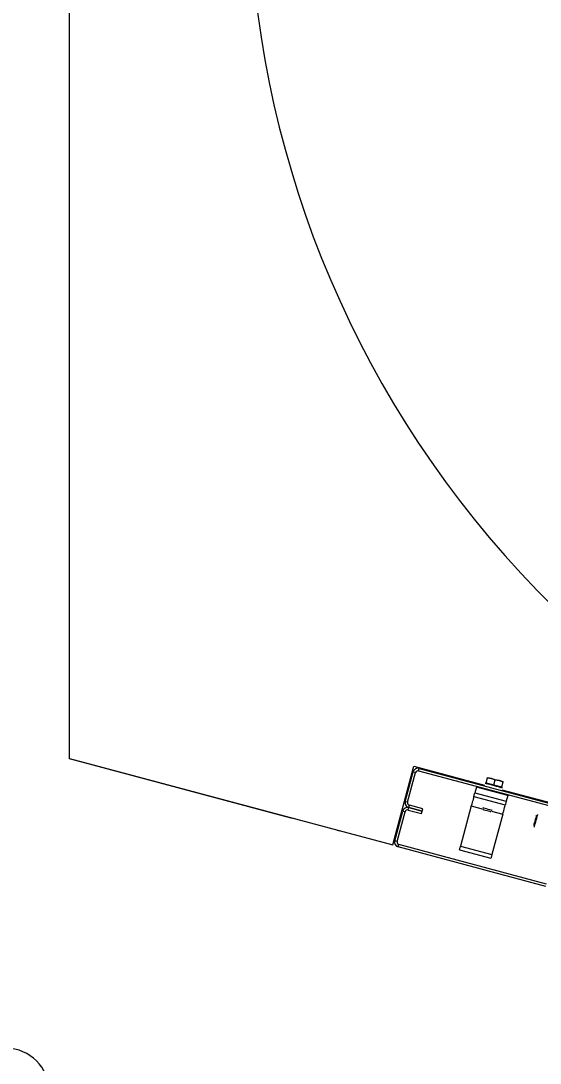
# Model space of a CAD drawing. Extents: x -264205 to -263659, y -1242401 to -1242060.
# Drawn here: x -263909.585 to -263909.282, y -1242207.417 to -1242206.808 of the extents above; entities that cross this region are included whole.
import ezdxf

# ---------------------------------------------------------------- set-up
doc = ezdxf.new("R2010")
doc.units = 0
doc.layers.add('SITUACIA_DSP_2D', color=7, linetype='Continuous')

msp = doc.modelspace()

# ---------------------------------------------------------------- linework, layer by layer
at = {"layer": 'SITUACIA_DSP_2D'}
for p, q in [((-263909.55658, -1242207.23926), (-263909.55658, -1242206.7251)), ((-263909.55658, -1242207.23926), (-263909.36791, -1242207.28981)), ((-263909.55658, -1242207.23953), (-263909.55658, -1242207.23926)), ((-263909.42719, -1242207.2742), (-263909.55658, -1242207.23953)), ((-263909.36791, -1242207.28981), (-263909.35557, -1242207.24375)), ((-263909.35557, -1242207.24375), (-263909.31421, -1242207.25483)), ((-263909.36057, -1242207.26451), (-263909.3559, -1242207.24708)), ((-263909.35919, -1242207.26488), (-263909.35452, -1242207.24744)), ((-263909.3559, -1242207.24708), (-263909.35452, -1242207.24744)), ((-263909.35278, -1242207.24644), (-263909.35241, -1242207.24506)), ((-263909.35278, -1242207.24644), (-263909.26652, -1242207.26955)), ((-263909.35241, -1242207.24506), (-263909.26615, -1242207.26817)), ((-263909.31904, -1242207.25597), (-263909.31993, -1242207.25927)), ((-263909.30069, -1242207.26089), (-263909.31904, -1242207.25597)), ((-263909.31392, -1242207.2538), (-263909.31393, -1242207.2538)), ((-263909.31366, -1242207.25387), (-263909.31392, -1242207.2538)), ((-263909.31307, -1242207.25403), (-263909.31366, -1242207.25387)), ((-263909.31335, -1242207.25346), (-263909.31256, -1242207.25051)), ((-263909.31335, -1242207.25346), (-263909.30876, -1242207.25469)), ((-263909.3122, -1242207.25426), (-263909.31307, -1242207.25403)), ((-263909.31256, -1242207.25051), (-263909.3125, -1242207.25029)), ((-263909.31017, -1242207.25091), (-263909.31256, -1242207.25051)), ((-263909.31256, -1242207.25051), (-263909.31024, -1242207.25089)), ((-263909.3125, -1242207.25029), (-263909.3125, -1242207.25031)), ((-263909.3111, -1242207.25455), (-263909.3122, -1242207.25426)), ((-263909.30985, -1242207.25489), (-263909.3111, -1242207.25455)), ((-263909.31024, -1242207.25089), (-263909.30797, -1242207.25174)), ((-263909.30797, -1242207.25174), (-263909.31017, -1242207.25091)), ((-263909.30854, -1242207.25524), (-263909.30985, -1242207.25489)), ((-263909.30876, -1242207.25469), (-263909.30797, -1242207.25174)), ((-263909.30876, -1242207.25469), (-263909.30417, -1242207.25592)), ((-263909.30725, -1242207.25559), (-263909.30854, -1242207.25524)), ((-263909.30558, -1242207.25213), (-263909.30797, -1242207.25174)), ((-263909.30797, -1242207.25174), (-263909.30565, -1242207.25212)), ((-263909.30607, -1242207.2559), (-263909.30725, -1242207.25559)), ((-263909.30508, -1242207.25617), (-263909.30607, -1242207.2559)), ((-263909.30565, -1242207.25212), (-263909.30338, -1242207.25297)), ((-263909.30338, -1242207.25297), (-263909.30558, -1242207.25213)), ((-263909.30435, -1242207.25636), (-263909.30508, -1242207.25617)), ((-263909.30417, -1242207.25592), (-263909.30338, -1242207.25297)), ((-263909.30338, -1242207.25297), (-263909.30332, -1242207.25275)), ((-263909.30332, -1242207.25275), (-263909.30333, -1242207.25277)), ((-263909.32063, -1242207.26189), (-263909.32077, -1242207.2624)), ((-263909.32055, -1242207.26158), (-263909.32063, -1242207.26189)), ((-263909.32052, -1242207.26147), (-263909.32055, -1242207.26158)), ((-263909.32052, -1242207.26147), (-263909.32051, -1242207.26143)), ((-263909.32052, -1242207.26147), (-263909.30216, -1242207.26639)), ((-263909.32051, -1242207.26143), (-263909.32047, -1242207.26131)), ((-263909.32047, -1242207.26131), (-263909.32042, -1242207.2611)), ((-263909.32042, -1242207.2611), (-263909.32034, -1242207.26083)), ((-263909.32034, -1242207.26083), (-263909.32025, -1242207.26049)), ((-263909.32025, -1242207.26049), (-263909.32015, -1242207.26011)), ((-263909.32015, -1242207.26011), (-263909.32004, -1242207.2597)), ((-263909.32004, -1242207.2597), (-263909.31993, -1242207.25927)), ((-263909.31993, -1242207.25927), (-263909.30157, -1242207.26419)), ((-263909.30393, -1242207.25648), (-263909.30435, -1242207.25636)), ((-263909.30411, -1242207.25754), (-263908.86916, -1242207.37408)), ((-263909.30384, -1242207.2565), (-263909.30393, -1242207.25648)), ((-263909.30069, -1242207.26089), (-263909.30157, -1242207.26419)), ((-263909.35919, -1242207.26488), (-263909.36057, -1242207.26451)), ((-263909.35892, -1242207.26938), (-263909.35855, -1242207.268)), ((-263909.35855, -1242207.268), (-263909.35818, -1242207.26662)), ((-263909.35075, -1242207.27009), (-263909.35855, -1242207.268)), ((-263909.35855, -1242207.268), (-263909.35075, -1242207.27009)), ((-263909.35038, -1242207.26871), (-263909.35818, -1242207.26662)), ((-263909.32199, -1242207.26698), (-263909.32829, -1242207.29047)), ((-263909.3217, -1242207.26591), (-263909.32199, -1242207.26698)), ((-263909.32199, -1242207.26698), (-263909.31517, -1242207.26881)), ((-263909.32143, -1242207.26487), (-263909.3217, -1242207.26591)), ((-263909.32117, -1242207.26392), (-263909.32143, -1242207.26487)), ((-263909.32095, -1242207.26309), (-263909.32117, -1242207.26392)), ((-263909.32077, -1242207.2624), (-263909.32095, -1242207.26309)), ((-263909.31515, -1242207.26818), (-263909.31532, -1242207.26814)), ((-263909.31467, -1242207.26831), (-263909.31515, -1242207.26818)), ((-263909.31394, -1242207.26851), (-263909.31467, -1242207.26831)), ((-263909.30282, -1242207.26884), (-263909.3026, -1242207.268)), ((-263909.3026, -1242207.268), (-263909.30241, -1242207.26732)), ((-263909.30241, -1242207.26732), (-263909.30228, -1242207.26681)), ((-263909.30228, -1242207.26681), (-263909.30219, -1242207.2665)), ((-263909.30219, -1242207.2665), (-263909.30216, -1242207.26639)), ((-263909.30215, -1242207.26635), (-263909.30216, -1242207.26639)), ((-263909.30212, -1242207.26622), (-263909.30215, -1242207.26635)), ((-263909.30206, -1242207.26602), (-263909.30212, -1242207.26622)), ((-263909.30199, -1242207.26575), (-263909.30206, -1242207.26602)), ((-263909.3019, -1242207.26541), (-263909.30199, -1242207.26575)), ((-263909.3018, -1242207.26503), (-263909.3019, -1242207.26541)), ((-263909.30169, -1242207.26462), (-263909.3018, -1242207.26503)), ((-263909.30157, -1242207.26419), (-263909.30169, -1242207.26462)), ((-263909.42577, -1242207.27443), (-263909.42719, -1242207.2742)), ((-263909.42526, -1242207.27445), (-263909.42577, -1242207.27443)), ((-263909.36672, -1242207.28745), (-263909.36204, -1242207.27002)), ((-263909.36534, -1242207.28782), (-263909.36067, -1242207.27039)), ((-263909.36204, -1242207.27002), (-263909.36067, -1242207.27039)), ((-263909.35892, -1242207.26938), (-263909.35112, -1242207.27147)), ((-263909.35112, -1242207.27147), (-263909.35075, -1242207.27009)), ((-263909.35075, -1242207.27009), (-263909.35038, -1242207.26871)), ((-263909.3149, -1242207.26927), (-263909.31507, -1242207.26923)), ((-263909.31441, -1242207.2694), (-263909.3149, -1242207.26927)), ((-263909.31368, -1242207.2696), (-263909.31441, -1242207.2694)), ((-263909.31304, -1242207.26875), (-263909.31394, -1242207.26851)), ((-263909.31282, -1242207.26983), (-263909.31368, -1242207.2696)), ((-263909.31208, -1242207.269), (-263909.31304, -1242207.26875)), ((-263909.31196, -1242207.27006), (-263909.31282, -1242207.26983)), ((-263909.31119, -1242207.26924), (-263909.31208, -1242207.269)), ((-263909.31122, -1242207.27026), (-263909.31196, -1242207.27006)), ((-263909.31073, -1242207.27039), (-263909.31122, -1242207.27026)), ((-263909.31045, -1242207.26944), (-263909.31119, -1242207.26924)), ((-263909.31056, -1242207.27044), (-263909.31073, -1242207.27039)), ((-263909.30998, -1242207.26957), (-263909.31045, -1242207.26944)), ((-263909.31027, -1242207.27012), (-263909.30364, -1242207.2719)), ((-263909.30981, -1242207.26961), (-263909.30998, -1242207.26957)), ((-263909.30364, -1242207.2719), (-263909.30993, -1242207.29539)), ((-263909.30364, -1242207.2719), (-263909.30335, -1242207.27082)), ((-263909.30335, -1242207.27082), (-263909.30307, -1242207.26979)), ((-263909.30307, -1242207.26979), (-263909.30282, -1242207.26884)), ((-263909.28441, -1242207.27393), (-263909.28466, -1242207.27485)), ((-263909.28421, -1242207.27319), (-263909.28441, -1242207.27393)), ((-263909.28408, -1242207.27268), (-263909.28421, -1242207.27319)), ((-263909.28402, -1242207.27248), (-263909.28408, -1242207.27268)), ((-263909.28404, -1242207.27529), (-263909.28375, -1242207.27423)), ((-263909.28402, -1242207.27248), (-263909.28402, -1242207.27248)), ((-263909.28375, -1242207.27423), (-263909.2835, -1242207.27329)), ((-263909.2835, -1242207.27329), (-263909.28331, -1242207.27257)), ((-263909.28331, -1242207.27257), (-263909.28319, -1242207.27212)), ((-263909.28319, -1242207.27212), (-263909.28315, -1242207.27198)), ((-263909.28554, -1242207.27814), (-263909.28562, -1242207.27842)), ((-263909.28562, -1242207.27842), (-263909.28562, -1242207.27845)), ((-263909.28539, -1242207.27757), (-263909.28554, -1242207.27814)), ((-263909.28517, -1242207.27677), (-263909.28539, -1242207.27757)), ((-263909.28492, -1242207.27583), (-263909.28517, -1242207.27677)), ((-263909.28512, -1242207.27932), (-263909.2851, -1242207.27926)), ((-263909.2851, -1242207.27926), (-263909.28501, -1242207.27892)), ((-263909.28501, -1242207.27892), (-263909.28484, -1242207.27828)), ((-263909.28466, -1242207.27485), (-263909.28492, -1242207.27583)), ((-263909.28484, -1242207.27828), (-263909.28461, -1242207.27741)), ((-263909.28461, -1242207.27741), (-263909.28433, -1242207.27638)), ((-263909.28433, -1242207.27638), (-263909.28404, -1242207.27529)), ((-263909.4001, -1242207.28131), (-263909.40055, -1242207.28107)), ((-263909.39875, -1242207.28182), (-263909.4001, -1242207.28131)), ((-263909.36534, -1242207.28782), (-263909.36672, -1242207.28745)), ((-263909.3647, -1242207.29094), (-263909.36433, -1242207.28957)), ((-263909.27844, -1242207.31405), (-263909.3647, -1242207.29094)), ((-263909.27807, -1242207.31268), (-263909.36433, -1242207.28957)), ((-263909.32888, -1242207.29267), (-263909.32887, -1242207.29263)), ((-263909.32888, -1242207.29267), (-263909.31052, -1242207.29759)), ((-263909.32887, -1242207.29263), (-263909.32883, -1242207.29251)), ((-263909.32883, -1242207.29251), (-263909.32878, -1242207.2923)), ((-263909.32878, -1242207.2923), (-263909.3287, -1242207.29203)), ((-263909.3287, -1242207.29203), (-263909.32861, -1242207.29169)), ((-263909.32861, -1242207.29169), (-263909.32851, -1242207.29131)), ((-263909.32851, -1242207.29131), (-263909.3284, -1242207.2909)), ((-263909.3284, -1242207.2909), (-263909.32829, -1242207.29047)), ((-263909.32829, -1242207.29047), (-263909.30993, -1242207.29539)), ((-263909.31051, -1242207.29755), (-263909.31052, -1242207.29759)), ((-263909.31048, -1242207.29742), (-263909.31051, -1242207.29755)), ((-263909.31042, -1242207.29722), (-263909.31048, -1242207.29742)), ((-263909.31035, -1242207.29695), (-263909.31042, -1242207.29722)), ((-263909.31026, -1242207.29661), (-263909.31035, -1242207.29695)), ((-263909.31016, -1242207.29623), (-263909.31026, -1242207.29661)), ((-263909.31005, -1242207.29582), (-263909.31016, -1242207.29623)), ((-263909.30993, -1242207.29539), (-263909.31005, -1242207.29582))]:
    msp.add_line(p, q, dxfattribs=at)
for centre, radius, start, end in [((-263908.85358, -1242206.72463), 0.5985, 144.56502, 35.43498), ((-263909.35314, -1242207.24781), 0.00285, 74.99999, 165), ((-263909.35314, -1242207.24781), 0.00143, 74.99999, 165), ((-263909.31238, -1242207.25372), 0.000475, 165, 254.99999), ((-263909.30515, -1242207.25566), 0.000475, 254.99999, 345), ((-263909.35929, -1242207.27075), 0.00285, 74.99999, 165), ((-263909.35782, -1242207.26525), 0.00285, 165, 254.99999), ((-263909.35782, -1242207.26525), 0.00143, 165, 254.99999), ((-263909.35929, -1242207.27075), 0.00143, 74.99999, 165), ((-263909.36396, -1242207.28819), 0.00285, 165, 254.99999), ((-263909.36396, -1242207.28819), 0.00143, 165, 254.99999), ((-263909.59358, -1242207.43374), 0.025, 270, 90)]:
    msp.add_arc(centre, radius, start, end, dxfattribs=at)

doc.saveas('drawing.dxf')
